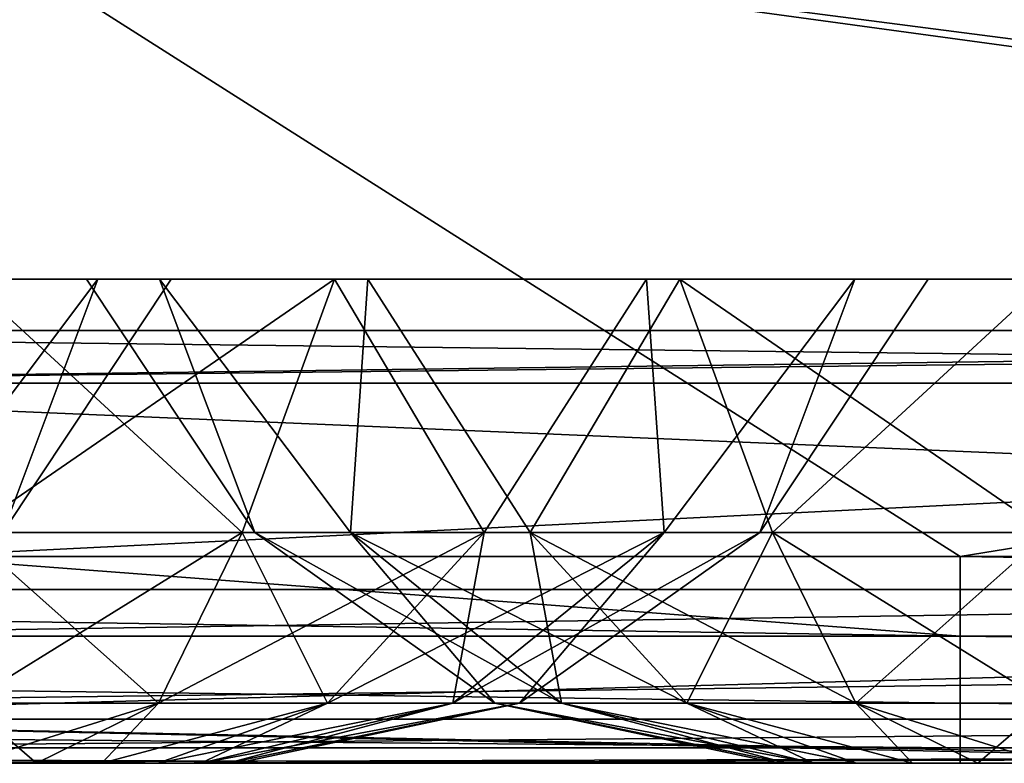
# Model space of a CAD drawing. Header units: millimetres. Extents: x -125 to 125, y -4 to 53.
# Tile 314 of 446: x 65.12 to 67.4, y -2 to -0.28. Entities that reach past the tile are written whole.
import ezdxf

# ---------------------------------------------------------------- set-up
doc = ezdxf.new("R2010")
doc.units = ezdxf.units.MM
doc.header["$LTSCALE"] = 65.185185
for name, color, linetype in [('1', 7, 'CONTINUOUS'), ('14', 7, 'CONTINUOUS'), ('18', 7, 'CONTINUOUS'), ('181', 7, 'CONTINUOUS'), ('182', 7, 'CONTINUOUS'), ('184', 7, 'CONTINUOUS'), ('185', 7, 'CONTINUOUS'), ('20', 7, 'CONTINUOUS'), ('205', 7, 'CONTINUOUS'), ('207', 7, 'CONTINUOUS'), ('209', 7, 'CONTINUOUS'), ('211', 7, 'CONTINUOUS'), ('246', 7, 'CONTINUOUS'), ('251', 7, 'CONTINUOUS'), ('253', 7, 'CONTINUOUS'), ('254', 7, 'CONTINUOUS'), ('256', 7, 'CONTINUOUS'), ('4', 7, 'CONTINUOUS'), ('6', 7, 'CONTINUOUS')]:
    doc.layers.add(name, color=color, linetype=linetype)

msp = doc.modelspace()

# ---------------------------------------------------------------- linework, layer by layer
at = {"layer": '1', "color": 7, "linetype": 'CONTINUOUS'}
for points in [[(65.2916, -2, -124.334), (59.5197, -2, -122.4761), (55.3511, -2, -124.334), (65.2916, -2, -124.334)], [(68.5248, -2, -122.5202), (59.5197, -2, -122.4761), (67.2976, -2, -124.334), (68.5248, -2, -122.5202)], [(67.2976, -2, -124.334), (59.5197, -2, -122.4761), (65.2916, -2, -124.334), (67.2976, -2, -124.334)], [(68.7932, -2, 122.5215), (64.1139, -2, 124.334), (59.772, -2, 122.4773), (68.7932, -2, 122.5215)], [(65.2916, -2, 124.334), (64.1139, -2, 124.334), (68.7932, -2, 122.5215), (65.2916, -2, 124.334)], [(76.0604, -2, 124.334), (65.2916, -2, 124.334), (68.7932, -2, 122.5215), (76.0604, -2, 124.334)], [(77.0002, -2, -124.334), (68.5248, -2, -122.5202), (67.2976, -2, -124.334), (77.0002, -2, -124.334)]]:
    msp.add_3dface(points, dxfattribs=at)
at = {"layer": '14', "color": 7, "linetype": 'CONTINUOUS'}
for points in [[(55.3511, -1.7064, -124.7895), (55.3511, -1.5218, -124.8336), (67.2976, -1.7064, -124.7895), (55.3511, -1.7064, -124.7895)], [(55.3511, -1.5218, -124.8336), (64.8657, -1.5218, -124.8336), (67.2976, -1.7064, -124.7895), (55.3511, -1.5218, -124.8336)], [(64.8657, -1.5218, -124.8336), (67.2976, -1.5218, -124.8336), (67.2976, -1.7064, -124.7895), (64.8657, -1.5218, -124.8336)], [(67.2976, -1.5218, -124.8336), (76.6595, -1.5218, -124.8336), (79.2441, -1.7064, -124.7895), (67.2976, -1.5218, -124.8336)], [(67.2976, -1.7064, -124.7895), (67.2976, -1.5218, -124.8336), (79.2441, -1.7064, -124.7895), (67.2976, -1.7064, -124.7895)], [(67.2976, -1.8612, -124.6798), (55.3511, -1.7064, -124.7895), (67.2976, -1.7064, -124.7895), (67.2976, -1.8612, -124.6798)], [(55.3511, -1.8612, -124.6798), (55.3511, -1.7064, -124.7895), (67.2976, -1.8612, -124.6798), (55.3511, -1.8612, -124.6798)], [(67.2976, -1.8612, -124.6798), (67.2976, -1.7064, -124.7895), (79.2441, -1.8612, -124.6798), (67.2976, -1.8612, -124.6798)], [(79.2441, -1.8612, -124.6798), (67.2976, -1.7064, -124.7895), (79.2441, -1.7064, -124.7895), (79.2441, -1.8612, -124.6798)], [(67.2976, -1.964, -124.5203), (55.3511, -1.8612, -124.6798), (67.2976, -1.8612, -124.6798), (67.2976, -1.964, -124.5203)], [(55.3511, -1.964, -124.5203), (55.3511, -1.8612, -124.6798), (67.2976, -1.964, -124.5203), (55.3511, -1.964, -124.5203)], [(67.2976, -1.964, -124.5203), (67.2976, -1.8612, -124.6798), (79.2441, -1.964, -124.5203), (67.2976, -1.964, -124.5203)], [(79.2441, -1.964, -124.5203), (67.2976, -1.8612, -124.6798), (79.2441, -1.8612, -124.6798), (79.2441, -1.964, -124.5203)], [(67.2976, -2, -124.334), (65.2916, -2, -124.334), (55.3511, -1.964, -124.5203), (67.2976, -2, -124.334)], [(67.2976, -2, -124.334), (55.3511, -1.964, -124.5203), (67.2976, -1.964, -124.5203), (67.2976, -2, -124.334)], [(65.2916, -2, -124.334), (55.3511, -2, -124.334), (55.3511, -1.964, -124.5203), (65.2916, -2, -124.334)], [(77.0002, -2, -124.334), (67.2976, -2, -124.334), (67.2976, -1.964, -124.5203), (77.0002, -2, -124.334)], [(79.2441, -2, -124.334), (77.0002, -2, -124.334), (67.2976, -1.964, -124.5203), (79.2441, -2, -124.334)], [(79.2441, -2, -124.334), (67.2976, -1.964, -124.5203), (79.2441, -1.964, -124.5203), (79.2441, -2, -124.334)]]:
    msp.add_3dface(points, dxfattribs=at)
at = {"layer": '18', "color": 7, "linetype": 'CONTINUOUS'}
for points in [[(76.0604, -1.5218, 124.8336), (64.8657, -1.5218, 124.8336), (64.1139, -1.7064, 124.7895), (76.0604, -1.5218, 124.8336)], [(76.0604, -1.7064, 124.7895), (76.0604, -1.5218, 124.8336), (64.1139, -1.7064, 124.7895), (76.0604, -1.7064, 124.7895)], [(64.1139, -1.8612, 124.6798), (76.0604, -1.7064, 124.7895), (64.1139, -1.7064, 124.7895), (64.1139, -1.8612, 124.6798)], [(76.0604, -1.8612, 124.6798), (76.0604, -1.7064, 124.7895), (64.1139, -1.8612, 124.6798), (76.0604, -1.8612, 124.6798)], [(64.1139, -1.964, 124.5203), (76.0604, -1.8612, 124.6798), (64.1139, -1.8612, 124.6798), (64.1139, -1.964, 124.5203)], [(76.0604, -1.964, 124.5203), (76.0604, -1.8612, 124.6798), (64.1139, -1.964, 124.5203), (76.0604, -1.964, 124.5203)], [(64.1139, -2, 124.334), (76.0604, -1.964, 124.5203), (64.1139, -1.964, 124.5203), (64.1139, -2, 124.334)], [(64.1139, -2, 124.334), (65.2916, -2, 124.334), (76.0604, -1.964, 124.5203), (64.1139, -2, 124.334)], [(65.2916, -2, 124.334), (76.0604, -2, 124.334), (76.0604, -1.964, 124.5203), (65.2916, -2, 124.334)]]:
    msp.add_3dface(points, dxfattribs=at)
at = {"layer": '181', "color": 7, "linetype": 'CONTINUOUS'}
for points in [[(65.1619, -2, 39.6042), (65, -2, 39.6256), (65.1619, -2, 38.3958), (65.1619, -2, 39.6042)], [(65, -2, 39.6256), (65, -2, 38.3744), (65.1619, -2, 38.3958), (65, -2, 39.6256)], [(65.3128, -2, 38.4583), (65.1619, -2, 39.6042), (65.1619, -2, 38.3958), (65.3128, -2, 38.4583)], [(65.3128, -2, 39.5417), (65.1619, -2, 39.6042), (65.3128, -2, 38.4583), (65.3128, -2, 39.5417)], [(65.4423, -2, 39.4423), (65.3128, -2, 39.5417), (65.4423, -2, 38.5577), (65.4423, -2, 39.4423)], [(65.4423, -2, 38.5577), (65.3128, -2, 39.5417), (65.3128, -2, 38.4583), (65.4423, -2, 38.5577)], [(65.5417, -2, 39.3128), (65.4423, -2, 39.4423), (65.5417, -2, 38.6872), (65.5417, -2, 39.3128)], [(65.5417, -2, 38.6872), (65.4423, -2, 39.4423), (65.4423, -2, 38.5577), (65.5417, -2, 38.6872)], [(65.6042, -2, 39.1619), (65.5417, -2, 39.3128), (65.6042, -2, 38.8381), (65.6042, -2, 39.1619)], [(65.6042, -2, 38.8381), (65.5417, -2, 39.3128), (65.5417, -2, 38.6872), (65.6042, -2, 38.8381)], [(65.6256, -2, 39), (65.6042, -2, 39.1619), (65.6042, -2, 38.8381), (65.6256, -2, 39)]]:
    msp.add_3dface(points, dxfattribs=at)
at = {"layer": '182', "color": 7, "linetype": 'CONTINUOUS'}
for points in [[(65, -0.8814, 41.223), (65.6369, -1.4666, 40.7498), (65.8507, -0.8814, 41.0538), (65, -0.8814, 41.223)], [(65, -1.4666, 40.8621), (65.6369, -1.4666, 40.7498), (65, -0.8814, 41.223), (65, -1.4666, 40.8621)], [(65, -1.4666, 37.1379), (65, -0.8814, 36.777), (65.8507, -0.8814, 36.9462), (65, -1.4666, 37.1379)], [(65.6369, -1.4666, 37.2502), (65, -1.4666, 37.1379), (65.8507, -0.8814, 36.9462), (65.6369, -1.4666, 37.2502)], [(66.1969, -1.4666, 37.5736), (65.6369, -1.4666, 37.2502), (65.8507, -0.8814, 36.9462), (66.1969, -1.4666, 37.5736)], [(65.6369, -1.4666, 40.7498), (66.1969, -1.4666, 40.4264), (65.8507, -0.8814, 41.0538), (65.6369, -1.4666, 40.7498)], [(66.5719, -0.8814, 37.4281), (66.1969, -1.4666, 37.5736), (65.8507, -0.8814, 36.9462), (66.5719, -0.8814, 37.4281)], [(65.8507, -0.8814, 41.0538), (66.1969, -1.4666, 40.4264), (66.5719, -0.8814, 40.5719), (65.8507, -0.8814, 41.0538)], [(66.1969, -1.4666, 40.4264), (66.6126, -1.4666, 39.931), (66.5719, -0.8814, 40.5719), (66.1969, -1.4666, 40.4264)], [(66.6126, -1.4666, 38.069), (66.1969, -1.4666, 37.5736), (66.5719, -0.8814, 37.4281), (66.6126, -1.4666, 38.069)], [(67.0538, -0.8814, 38.1493), (66.6126, -1.4666, 38.069), (66.5719, -0.8814, 37.4281), (67.0538, -0.8814, 38.1493)], [(66.5719, -0.8814, 40.5719), (66.6126, -1.4666, 39.931), (67.0538, -0.8814, 39.8507), (66.5719, -0.8814, 40.5719)], [(66.8338, -1.4666, 38.6767), (66.6126, -1.4666, 38.069), (67.0538, -0.8814, 38.1493), (66.8338, -1.4666, 38.6767)], [(66.6126, -1.4666, 39.931), (66.8338, -1.4666, 39.3233), (67.0538, -0.8814, 39.8507), (66.6126, -1.4666, 39.931)], [(67.223, -0.8814, 39), (66.8338, -1.4666, 38.6767), (67.0538, -0.8814, 38.1493), (67.223, -0.8814, 39)], [(67.0538, -0.8814, 39.8507), (66.8338, -1.4666, 39.3233), (67.223, -0.8814, 39), (67.0538, -0.8814, 39.8507)], [(66.8338, -1.4666, 39.3233), (66.8338, -1.4666, 38.6767), (67.223, -0.8814, 39), (66.8338, -1.4666, 39.3233)], [(65, -1.4666, 40.8621), (65.444, -1.8612, 40.22), (65.6369, -1.4666, 40.7498), (65, -1.4666, 40.8621)], [(65, -1.8612, 40.2983), (65.444, -1.8612, 40.22), (65, -1.4666, 40.8621), (65, -1.8612, 40.2983)], [(65, -1.8612, 37.7017), (65, -1.4666, 37.1379), (65.6369, -1.4666, 37.2502), (65, -1.8612, 37.7017)], [(65.444, -1.8612, 37.78), (65, -1.8612, 37.7017), (65.6369, -1.4666, 37.2502), (65.444, -1.8612, 37.78)], [(65.444, -1.8612, 40.22), (65.8345, -1.8612, 39.9945), (65.6369, -1.4666, 40.7498), (65.444, -1.8612, 40.22)], [(66.1969, -1.4666, 37.5736), (65.444, -1.8612, 37.78), (65.6369, -1.4666, 37.2502), (66.1969, -1.4666, 37.5736)], [(65.8345, -1.8612, 38.0055), (65.444, -1.8612, 37.78), (66.1969, -1.4666, 37.5736), (65.8345, -1.8612, 38.0055)], [(65.6369, -1.4666, 40.7498), (65.8345, -1.8612, 39.9945), (66.1969, -1.4666, 40.4264), (65.6369, -1.4666, 40.7498)], [(66.1243, -1.8612, 38.3509), (65.8345, -1.8612, 38.0055), (66.6126, -1.4666, 38.069), (66.1243, -1.8612, 38.3509)], [(65.8345, -1.8612, 39.9945), (66.1243, -1.8612, 39.6491), (66.1969, -1.4666, 40.4264), (65.8345, -1.8612, 39.9945)], [(66.6126, -1.4666, 38.069), (65.8345, -1.8612, 38.0055), (66.1969, -1.4666, 37.5736), (66.6126, -1.4666, 38.069)], [(66.2785, -1.8612, 38.7746), (66.1243, -1.8612, 38.3509), (66.8338, -1.4666, 38.6767), (66.2785, -1.8612, 38.7746)], [(66.1969, -1.4666, 40.4264), (66.1243, -1.8612, 39.6491), (66.6126, -1.4666, 39.931), (66.1969, -1.4666, 40.4264)], [(66.1243, -1.8612, 39.6491), (66.2785, -1.8612, 39.2254), (66.6126, -1.4666, 39.931), (66.1243, -1.8612, 39.6491)], [(66.8338, -1.4666, 38.6767), (66.1243, -1.8612, 38.3509), (66.6126, -1.4666, 38.069), (66.8338, -1.4666, 38.6767)], [(66.8338, -1.4666, 39.3233), (66.2785, -1.8612, 38.7746), (66.8338, -1.4666, 38.6767), (66.8338, -1.4666, 39.3233)], [(66.6126, -1.4666, 39.931), (66.2785, -1.8612, 39.2254), (66.8338, -1.4666, 39.3233), (66.6126, -1.4666, 39.931)], [(66.2785, -1.8612, 39.2254), (66.2785, -1.8612, 38.7746), (66.8338, -1.4666, 39.3233), (66.2785, -1.8612, 39.2254)], [(65, -2, 39.6256), (65.1619, -2, 39.6042), (65, -1.8612, 40.2983), (65, -2, 39.6256)], [(65, -1.8612, 40.2983), (65.1619, -2, 39.6042), (65.444, -1.8612, 40.22), (65, -1.8612, 40.2983)], [(65.444, -1.8612, 37.78), (65, -2, 38.3744), (65, -1.8612, 37.7017), (65.444, -1.8612, 37.78)], [(65.1619, -2, 38.3958), (65, -2, 38.3744), (65.444, -1.8612, 37.78), (65.1619, -2, 38.3958)], [(65.3128, -2, 38.4583), (65.1619, -2, 38.3958), (65.444, -1.8612, 37.78), (65.3128, -2, 38.4583)], [(65.1619, -2, 39.6042), (65.3128, -2, 39.5417), (65.444, -1.8612, 40.22), (65.1619, -2, 39.6042)], [(65.8345, -1.8612, 38.0055), (65.3128, -2, 38.4583), (65.444, -1.8612, 37.78), (65.8345, -1.8612, 38.0055)], [(65.4423, -2, 38.5577), (65.3128, -2, 38.4583), (65.8345, -1.8612, 38.0055), (65.4423, -2, 38.5577)], [(65.3128, -2, 39.5417), (65.4423, -2, 39.4423), (65.8345, -1.8612, 39.9945), (65.3128, -2, 39.5417)], [(65.444, -1.8612, 40.22), (65.3128, -2, 39.5417), (65.8345, -1.8612, 39.9945), (65.444, -1.8612, 40.22)], [(66.1243, -1.8612, 38.3509), (65.4423, -2, 38.5577), (65.8345, -1.8612, 38.0055), (66.1243, -1.8612, 38.3509)], [(65.4423, -2, 39.4423), (65.5417, -2, 39.3128), (65.8345, -1.8612, 39.9945), (65.4423, -2, 39.4423)], [(65.5417, -2, 38.6872), (65.4423, -2, 38.5577), (66.1243, -1.8612, 38.3509), (65.5417, -2, 38.6872)], [(65.5417, -2, 39.3128), (65.6042, -2, 39.1619), (66.1243, -1.8612, 39.6491), (65.5417, -2, 39.3128)], [(65.8345, -1.8612, 39.9945), (65.5417, -2, 39.3128), (66.1243, -1.8612, 39.6491), (65.8345, -1.8612, 39.9945)], [(66.2785, -1.8612, 38.7746), (65.5417, -2, 38.6872), (66.1243, -1.8612, 38.3509), (66.2785, -1.8612, 38.7746)], [(65.6042, -2, 38.8381), (65.5417, -2, 38.6872), (66.2785, -1.8612, 38.7746), (65.6042, -2, 38.8381)], [(65.6256, -2, 39), (65.6042, -2, 38.8381), (66.2785, -1.8612, 38.7746), (65.6256, -2, 39)], [(66.1243, -1.8612, 39.6491), (65.6042, -2, 39.1619), (66.2785, -1.8612, 39.2254), (66.1243, -1.8612, 39.6491)], [(65.6042, -2, 39.1619), (65.6256, -2, 39), (66.2785, -1.8612, 39.2254), (65.6042, -2, 39.1619)], [(66.2785, -1.8612, 39.2254), (65.6256, -2, 39), (66.2785, -1.8612, 38.7746), (66.2785, -1.8612, 39.2254)]]:
    msp.add_3dface(points, dxfattribs=at)
at = {"layer": '184', "color": 7, "linetype": 'CONTINUOUS'}
for points in [[(65.1619, -2, -27.3958), (65, -2, -27.3744), (65.1619, -2, -28.6042), (65.1619, -2, -27.3958)], [(65, -2, -27.3744), (65, -2, -28.6256), (65.1619, -2, -28.6042), (65, -2, -27.3744)], [(65.3128, -2, -28.5417), (65.1619, -2, -27.3958), (65.1619, -2, -28.6042), (65.3128, -2, -28.5417)], [(65.3128, -2, -27.4583), (65.1619, -2, -27.3958), (65.3128, -2, -28.5417), (65.3128, -2, -27.4583)], [(65.4423, -2, -27.5577), (65.3128, -2, -27.4583), (65.4423, -2, -28.4423), (65.4423, -2, -27.5577)], [(65.4423, -2, -28.4423), (65.3128, -2, -27.4583), (65.3128, -2, -28.5417), (65.4423, -2, -28.4423)], [(65.5417, -2, -27.6872), (65.4423, -2, -27.5577), (65.5417, -2, -28.3128), (65.5417, -2, -27.6872)], [(65.5417, -2, -28.3128), (65.4423, -2, -27.5577), (65.4423, -2, -28.4423), (65.5417, -2, -28.3128)], [(65.6042, -2, -27.8381), (65.5417, -2, -27.6872), (65.6042, -2, -28.1619), (65.6042, -2, -27.8381)], [(65.6042, -2, -28.1619), (65.5417, -2, -27.6872), (65.5417, -2, -28.3128), (65.6042, -2, -28.1619)], [(65.6256, -2, -28), (65.6042, -2, -27.8381), (65.6042, -2, -28.1619), (65.6256, -2, -28)]]:
    msp.add_3dface(points, dxfattribs=at)
at = {"layer": '185', "color": 7, "linetype": 'CONTINUOUS'}
for points in [[(65, -1.4666, -26.1379), (65.6369, -1.4666, -26.2502), (65, -0.8814, -25.777), (65, -1.4666, -26.1379)], [(65, -1.4666, -29.8621), (65, -0.8814, -30.223), (65.8507, -0.8814, -30.0538), (65, -1.4666, -29.8621)], [(65.6369, -1.4666, -29.7498), (65, -1.4666, -29.8621), (65.8507, -0.8814, -30.0538), (65.6369, -1.4666, -29.7498)], [(65, -0.8814, -25.777), (65.6369, -1.4666, -26.2502), (65.8507, -0.8814, -25.9462), (65, -0.8814, -25.777)], [(65.6369, -1.4666, -26.2502), (66.1969, -1.4666, -26.5736), (65.8507, -0.8814, -25.9462), (65.6369, -1.4666, -26.2502)], [(66.1969, -1.4666, -29.4264), (65.6369, -1.4666, -29.7498), (65.8507, -0.8814, -30.0538), (66.1969, -1.4666, -29.4264)], [(66.5719, -0.8814, -29.5719), (66.1969, -1.4666, -29.4264), (65.8507, -0.8814, -30.0538), (66.5719, -0.8814, -29.5719)], [(65.8507, -0.8814, -25.9462), (66.1969, -1.4666, -26.5736), (66.5719, -0.8814, -26.4281), (65.8507, -0.8814, -25.9462)], [(66.6126, -1.4666, -28.931), (66.1969, -1.4666, -29.4264), (66.5719, -0.8814, -29.5719), (66.6126, -1.4666, -28.931)], [(66.1969, -1.4666, -26.5736), (66.6126, -1.4666, -27.069), (66.5719, -0.8814, -26.4281), (66.1969, -1.4666, -26.5736)], [(67.0538, -0.8814, -28.8507), (66.6126, -1.4666, -28.931), (66.5719, -0.8814, -29.5719), (67.0538, -0.8814, -28.8507)], [(66.5719, -0.8814, -26.4281), (66.6126, -1.4666, -27.069), (67.0538, -0.8814, -27.1493), (66.5719, -0.8814, -26.4281)], [(66.8338, -1.4666, -28.3233), (66.6126, -1.4666, -28.931), (67.0538, -0.8814, -28.8507), (66.8338, -1.4666, -28.3233)], [(66.6126, -1.4666, -27.069), (66.8338, -1.4666, -27.6767), (67.0538, -0.8814, -27.1493), (66.6126, -1.4666, -27.069)], [(67.223, -0.8814, -28), (66.8338, -1.4666, -28.3233), (67.0538, -0.8814, -28.8507), (67.223, -0.8814, -28)], [(67.0538, -0.8814, -27.1493), (66.8338, -1.4666, -27.6767), (67.223, -0.8814, -28), (67.0538, -0.8814, -27.1493)], [(66.8338, -1.4666, -27.6767), (66.8338, -1.4666, -28.3233), (67.223, -0.8814, -28), (66.8338, -1.4666, -27.6767)], [(65, -1.8612, -29.2983), (65, -1.4666, -29.8621), (65.6369, -1.4666, -29.7498), (65, -1.8612, -29.2983)], [(65.444, -1.8612, -29.22), (65, -1.8612, -29.2983), (65.6369, -1.4666, -29.7498), (65.444, -1.8612, -29.22)], [(65, -1.8612, -26.7017), (65.444, -1.8612, -26.78), (65, -1.4666, -26.1379), (65, -1.8612, -26.7017)], [(65, -1.4666, -26.1379), (65.444, -1.8612, -26.78), (65.6369, -1.4666, -26.2502), (65, -1.4666, -26.1379)], [(66.1969, -1.4666, -29.4264), (65.444, -1.8612, -29.22), (65.6369, -1.4666, -29.7498), (66.1969, -1.4666, -29.4264)], [(65.8345, -1.8612, -28.9945), (65.444, -1.8612, -29.22), (66.1969, -1.4666, -29.4264), (65.8345, -1.8612, -28.9945)], [(65.444, -1.8612, -26.78), (65.8345, -1.8612, -27.0055), (65.6369, -1.4666, -26.2502), (65.444, -1.8612, -26.78)], [(65.6369, -1.4666, -26.2502), (65.8345, -1.8612, -27.0055), (66.1969, -1.4666, -26.5736), (65.6369, -1.4666, -26.2502)], [(66.6126, -1.4666, -28.931), (65.8345, -1.8612, -28.9945), (66.1969, -1.4666, -29.4264), (66.6126, -1.4666, -28.931)], [(65.8345, -1.8612, -27.0055), (66.1243, -1.8612, -27.3509), (66.1969, -1.4666, -26.5736), (65.8345, -1.8612, -27.0055)], [(66.1243, -1.8612, -28.6491), (65.8345, -1.8612, -28.9945), (66.6126, -1.4666, -28.931), (66.1243, -1.8612, -28.6491)], [(66.1243, -1.8612, -27.3509), (66.2785, -1.8612, -27.7746), (66.6126, -1.4666, -27.069), (66.1243, -1.8612, -27.3509)], [(66.1969, -1.4666, -26.5736), (66.1243, -1.8612, -27.3509), (66.6126, -1.4666, -27.069), (66.1969, -1.4666, -26.5736)], [(66.2785, -1.8612, -28.2254), (66.1243, -1.8612, -28.6491), (66.8338, -1.4666, -28.3233), (66.2785, -1.8612, -28.2254)], [(66.8338, -1.4666, -28.3233), (66.1243, -1.8612, -28.6491), (66.6126, -1.4666, -28.931), (66.8338, -1.4666, -28.3233)], [(66.2785, -1.8612, -27.7746), (66.2785, -1.8612, -28.2254), (66.8338, -1.4666, -27.6767), (66.2785, -1.8612, -27.7746)], [(66.6126, -1.4666, -27.069), (66.2785, -1.8612, -27.7746), (66.8338, -1.4666, -27.6767), (66.6126, -1.4666, -27.069)], [(66.8338, -1.4666, -27.6767), (66.2785, -1.8612, -28.2254), (66.8338, -1.4666, -28.3233), (66.8338, -1.4666, -27.6767)], [(65, -2, -27.3744), (65.1619, -2, -27.3958), (65, -1.8612, -26.7017), (65, -2, -27.3744)], [(65.1619, -2, -28.6042), (65, -2, -28.6256), (65.444, -1.8612, -29.22), (65.1619, -2, -28.6042)], [(65.444, -1.8612, -29.22), (65, -2, -28.6256), (65, -1.8612, -29.2983), (65.444, -1.8612, -29.22)], [(65, -1.8612, -26.7017), (65.1619, -2, -27.3958), (65.444, -1.8612, -26.78), (65, -1.8612, -26.7017)], [(65.3128, -2, -28.5417), (65.1619, -2, -28.6042), (65.444, -1.8612, -29.22), (65.3128, -2, -28.5417)], [(65.1619, -2, -27.3958), (65.3128, -2, -27.4583), (65.444, -1.8612, -26.78), (65.1619, -2, -27.3958)], [(65.8345, -1.8612, -28.9945), (65.3128, -2, -28.5417), (65.444, -1.8612, -29.22), (65.8345, -1.8612, -28.9945)], [(65.444, -1.8612, -26.78), (65.3128, -2, -27.4583), (65.8345, -1.8612, -27.0055), (65.444, -1.8612, -26.78)], [(65.3128, -2, -27.4583), (65.4423, -2, -27.5577), (65.8345, -1.8612, -27.0055), (65.3128, -2, -27.4583)], [(65.4423, -2, -28.4423), (65.3128, -2, -28.5417), (65.8345, -1.8612, -28.9945), (65.4423, -2, -28.4423)], [(65.5417, -2, -28.3128), (65.4423, -2, -28.4423), (66.1243, -1.8612, -28.6491), (65.5417, -2, -28.3128)], [(65.4423, -2, -27.5577), (65.5417, -2, -27.6872), (65.8345, -1.8612, -27.0055), (65.4423, -2, -27.5577)], [(66.1243, -1.8612, -28.6491), (65.4423, -2, -28.4423), (65.8345, -1.8612, -28.9945), (66.1243, -1.8612, -28.6491)], [(65.6042, -2, -28.1619), (65.5417, -2, -28.3128), (66.2785, -1.8612, -28.2254), (65.6042, -2, -28.1619)], [(65.8345, -1.8612, -27.0055), (65.5417, -2, -27.6872), (66.1243, -1.8612, -27.3509), (65.8345, -1.8612, -27.0055)], [(66.2785, -1.8612, -28.2254), (65.5417, -2, -28.3128), (66.1243, -1.8612, -28.6491), (66.2785, -1.8612, -28.2254)], [(65.5417, -2, -27.6872), (65.6042, -2, -27.8381), (66.1243, -1.8612, -27.3509), (65.5417, -2, -27.6872)], [(65.6256, -2, -28), (65.6042, -2, -28.1619), (66.2785, -1.8612, -28.2254), (65.6256, -2, -28)], [(66.1243, -1.8612, -27.3509), (65.6042, -2, -27.8381), (66.2785, -1.8612, -27.7746), (66.1243, -1.8612, -27.3509)], [(65.6042, -2, -27.8381), (65.6256, -2, -28), (66.2785, -1.8612, -27.7746), (65.6042, -2, -27.8381)], [(66.2785, -1.8612, -27.7746), (65.6256, -2, -28), (66.2785, -1.8612, -28.2254), (66.2785, -1.8612, -27.7746)]]:
    msp.add_3dface(points, dxfattribs=at)
at = {"layer": '20', "color": 7, "linetype": 'CONTINUOUS'}
for points in [[(62.823, -1, 120.2489), (60.9266, -1, 120.2399), (72.8731, -1, 108.8442), (62.823, -1, 120.2489)], [(60.9266, -1, 108.7891), (60.9266, -1, 97.3376), (72.8731, -1, 97.3869), (60.9266, -1, 108.7891)], [(72.8731, -1, 108.8442), (60.9266, -1, 108.7891), (72.8731, -1, 97.3869), (72.8731, -1, 108.8442)], [(60.9266, -1, 97.3376), (60.9266, -1, 85.8861), (72.8731, -1, 85.9296), (60.9266, -1, 97.3376)], [(72.8731, -1, 97.3869), (60.9266, -1, 97.3376), (72.8731, -1, 85.9296), (72.8731, -1, 97.3869)], [(60.9266, -1, 85.8861), (60.9266, -1, 74.4347), (72.8731, -1, 74.4723), (60.9266, -1, 85.8861)], [(72.8731, -1, 85.9296), (60.9266, -1, 85.8861), (72.8731, -1, 74.4723), (72.8731, -1, 85.9296)], [(60.9266, -1, 74.4347), (60.9266, -1, 62.9832), (72.8731, -1, 63.015), (60.9266, -1, 74.4347)], [(72.8731, -1, 74.4723), (60.9266, -1, 74.4347), (72.8731, -1, 63.015), (72.8731, -1, 74.4723)], [(60.9266, -1, 62.9832), (60.9266, -1, 51.5317), (72.8731, -1, 51.5578), (60.9266, -1, 62.9832)], [(72.8731, -1, 63.015), (60.9266, -1, 62.9832), (72.8731, -1, 51.5578), (72.8731, -1, 63.015)], [(60.9266, -1, 51.5317), (60.9266, -1, 40.0802), (72.8731, -1, 40.1005), (60.9266, -1, 51.5317)], [(72.8731, -1, 51.5578), (60.9266, -1, 51.5317), (72.8731, -1, 40.1005), (72.8731, -1, 51.5578)], [(60.9266, -1, 40.0802), (60.9266, -1, 28.6287), (72.8731, -1, 28.6432), (60.9266, -1, 40.0802)], [(60.9266, -1, 120.2399), (60.9266, -1, 108.7891), (72.8731, -1, 108.8442), (60.9266, -1, 120.2399)], [(72.8731, -1, 40.1005), (60.9266, -1, 40.0802), (72.8731, -1, 28.6432), (72.8731, -1, 40.1005)], [(60.9266, -1, -62.9832), (60.9266, -1, -74.4347), (72.8731, -1, -63.015), (60.9266, -1, -62.9832)], [(72.8731, -1, -51.5578), (60.9266, -1, -62.9832), (72.8731, -1, -63.015), (72.8731, -1, -51.5578)], [(60.9266, -1, -74.4347), (60.9266, -1, -85.8861), (72.8731, -1, -74.4723), (60.9266, -1, -74.4347)], [(72.8731, -1, -63.015), (60.9266, -1, -74.4347), (72.8731, -1, -74.4723), (72.8731, -1, -63.015)], [(60.9266, -1, -85.8861), (60.9266, -1, -97.3376), (72.8731, -1, -85.9296), (60.9266, -1, -85.8861)], [(72.8731, -1, -74.4723), (60.9266, -1, -85.8861), (72.8731, -1, -85.9296), (72.8731, -1, -74.4723)], [(60.9266, -1, -97.3376), (60.9266, -1, -108.7891), (72.8731, -1, -97.3869), (60.9266, -1, -97.3376)], [(72.8731, -1, -85.9296), (60.9266, -1, -97.3376), (72.8731, -1, -97.3869), (72.8731, -1, -85.9296)], [(60.9266, -1, -108.7891), (60.9266, -1, -120.2399), (72.8731, -1, -108.8442), (60.9266, -1, -108.7891)], [(72.8731, -1, -97.3869), (60.9266, -1, -108.7891), (72.8731, -1, -108.8442), (72.8731, -1, -97.3869)], [(72.8731, -1, -108.8442), (60.9266, -1, -120.2399), (62.823, -1, -120.2489), (72.8731, -1, -108.8442)], [(72.8731, -1, -40.1005), (60.9266, -1, -51.5317), (72.8731, -1, -51.5578), (72.8731, -1, -40.1005)], [(60.9266, -1, 28.6287), (60.9266, -1, 17.1772), (72.8731, -1, 17.1859), (60.9266, -1, 28.6287)], [(72.8731, -1, 28.6432), (60.9266, -1, 28.6287), (72.8731, -1, 17.1859), (72.8731, -1, 28.6432)], [(60.9266, -1, 17.1772), (60.9266, -1, 5.7257), (72.8731, -1, 5.7286), (60.9266, -1, 17.1772)], [(72.8731, -1, 17.1859), (60.9266, -1, 17.1772), (72.8731, -1, 5.7286), (72.8731, -1, 17.1859)], [(60.9266, -1, 5.7257), (60.9266, -1, -5.7257), (72.8731, -1, 5.7286), (60.9266, -1, 5.7257)], [(60.9266, -1, -5.7257), (60.9266, -1, -17.1772), (72.8731, -1, -5.7286), (60.9266, -1, -5.7257)], [(72.8731, -1, 5.7286), (60.9266, -1, -5.7257), (72.8731, -1, -5.7286), (72.8731, -1, 5.7286)], [(60.9266, -1, -17.1772), (60.9266, -1, -28.6287), (72.8731, -1, -17.1859), (60.9266, -1, -17.1772)], [(72.8731, -1, -5.7286), (60.9266, -1, -17.1772), (72.8731, -1, -17.1859), (72.8731, -1, -5.7286)], [(60.9266, -1, -28.6287), (60.9266, -1, -40.0802), (72.8731, -1, -28.6432), (60.9266, -1, -28.6287)], [(72.8731, -1, -17.1859), (60.9266, -1, -28.6287), (72.8731, -1, -28.6432), (72.8731, -1, -17.1859)], [(60.9266, -1, -40.0802), (60.9266, -1, -51.5317), (72.8731, -1, -40.1005), (60.9266, -1, -40.0802)], [(72.8731, -1, -28.6432), (60.9266, -1, -40.0802), (72.8731, -1, -40.1005), (72.8731, -1, -28.6432)], [(60.9266, -1, -51.5317), (60.9266, -1, -62.9832), (72.8731, -1, -51.5578), (60.9266, -1, -51.5317)], [(72.8731, -1, 120.3009), (62.823, -1, 120.2489), (72.8731, -1, 108.8442), (72.8731, -1, 120.3009)], [(72.8731, -1, -120.3009), (72.8731, -1, -108.8442), (62.823, -1, -120.2489), (72.8731, -1, -120.3009)]]:
    msp.add_3dface(points, dxfattribs=at)
at = {"layer": '205', "color": 7, "linetype": 'CONTINUOUS'}
for points in [[(62.823, -1, 120.2489), (72.8731, -1, 120.3009), (63.5691, -1.1213, 120.3738), (62.823, -1, 120.2489)], [(72.8731, -1, 120.3009), (74.2453, -1, 120.3086), (63.5691, -1.1213, 120.3738), (72.8731, -1, 120.3009)], [(63.5691, -1.1213, 120.3738), (74.2453, -1, 120.3086), (74.8662, -1.1213, 120.4335), (63.5691, -1.1213, 120.3738)]]:
    msp.add_3dface(points, dxfattribs=at)
at = {"layer": '207', "color": 7, "linetype": 'CONTINUOUS'}
for points in [[(72.9751, -1.1213, -120.4228), (62.823, -1, -120.2489), (61.1789, -1.1213, -120.3624), (72.9751, -1.1213, -120.4228)], [(72.8731, -1, -120.3009), (62.823, -1, -120.2489), (72.9751, -1.1213, -120.4228), (72.8731, -1, -120.3009)]]:
    msp.add_3dface(points, dxfattribs=at)
at = {"layer": '209', "color": 7, "linetype": 'CONTINUOUS'}
for points in [[(72.9751, -1.1213, -120.4228), (61.1789, -1.1213, -120.3624), (63.3306, -1.5981, -120.994), (72.9751, -1.1213, -120.4228)], [(72.9751, -1.1213, -120.4228), (63.3306, -1.5981, -120.994), (74.8451, -1.5981, -121.0547), (72.9751, -1.1213, -120.4228)], [(63.3306, -1.5981, -120.994), (63.8402, -1.898, -121.7207), (74.8451, -1.5981, -121.0547), (63.3306, -1.5981, -120.994)], [(63.8402, -1.898, -121.7207), (75.4474, -1.898, -121.7825), (74.8451, -1.5981, -121.0547), (63.8402, -1.898, -121.7207)], [(59.5197, -2, -122.4761), (68.5248, -2, -122.5202), (63.8402, -1.898, -121.7207), (59.5197, -2, -122.4761)], [(63.8402, -1.898, -121.7207), (68.5248, -2, -122.5202), (75.4474, -1.898, -121.7825), (63.8402, -1.898, -121.7207)]]:
    msp.add_3dface(points, dxfattribs=at)
at = {"layer": '211', "color": 7, "linetype": 'CONTINUOUS'}
for points in [[(63.5691, -1.1213, 120.3738), (74.8451, -1.5981, 121.0547), (63.3306, -1.5981, 120.994), (63.5691, -1.1213, 120.3738)], [(63.5691, -1.1213, 120.3738), (74.8662, -1.1213, 120.4335), (74.8451, -1.5981, 121.0547), (63.5691, -1.1213, 120.3738)], [(74.8451, -1.5981, 121.0547), (63.8402, -1.898, 121.7207), (63.3306, -1.5981, 120.994), (74.8451, -1.5981, 121.0547)], [(75.4474, -1.898, 121.7825), (63.8402, -1.898, 121.7207), (74.8451, -1.5981, 121.0547), (75.4474, -1.898, 121.7825)], [(68.7932, -2, 122.5215), (59.772, -2, 122.4773), (63.8402, -1.898, 121.7207), (68.7932, -2, 122.5215)], [(75.4474, -1.898, 121.7825), (68.7932, -2, 122.5215), (63.8402, -1.898, 121.7207), (75.4474, -1.898, 121.7825)]]:
    msp.add_3dface(points, dxfattribs=at)
at = {"layer": '246', "color": 7, "linetype": 'CONTINUOUS'}
for points in [[(64.8219, -0.8814, 74.3219), (64.8626, -1.4666, 73.681), (65.3038, -0.8814, 73.6007), (64.8219, -0.8814, 74.3219)], [(65.3038, -0.8814, 71.8993), (64.8626, -1.4666, 71.819), (64.8219, -0.8814, 71.1781), (65.3038, -0.8814, 71.8993)], [(64.8626, -1.4666, 73.681), (65.0838, -1.4666, 73.0733), (65.3038, -0.8814, 73.6007), (64.8626, -1.4666, 73.681)], [(65.0838, -1.4666, 72.4267), (64.8626, -1.4666, 71.819), (65.3038, -0.8814, 71.8993), (65.0838, -1.4666, 72.4267)], [(65.0838, -1.4666, 73.0733), (65.0838, -1.4666, 72.4267), (65.473, -0.8814, 72.75), (65.0838, -1.4666, 73.0733)], [(65.3038, -0.8814, 73.6007), (65.0838, -1.4666, 73.0733), (65.473, -0.8814, 72.75), (65.3038, -0.8814, 73.6007)], [(65.473, -0.8814, 72.75), (65.0838, -1.4666, 72.4267), (65.3038, -0.8814, 71.8993), (65.473, -0.8814, 72.75)]]:
    msp.add_3dface(points, dxfattribs=at)
at = {"layer": '251', "color": 7, "linetype": 'CONTINUOUS'}
for points in [[(66.8744, -2, -7.5), (66.8958, -2, -7.6619), (66.8958, -2, -7.3381), (66.8744, -2, -7.5)], [(66.8958, -2, -7.3381), (66.9583, -2, -7.8128), (66.9583, -2, -7.1872), (66.8958, -2, -7.3381)], [(66.8958, -2, -7.6619), (66.9583, -2, -7.8128), (66.8958, -2, -7.3381), (66.8958, -2, -7.6619)], [(66.9583, -2, -7.8128), (67.0577, -2, -7.9423), (66.9583, -2, -7.1872), (66.9583, -2, -7.8128)], [(66.9583, -2, -7.1872), (67.0577, -2, -7.9423), (67.0577, -2, -7.0577), (66.9583, -2, -7.1872)], [(67.0577, -2, -7.9423), (67.1872, -2, -8.0417), (67.0577, -2, -7.0577), (67.0577, -2, -7.9423)], [(67.0577, -2, -7.0577), (67.1872, -2, -8.0417), (67.1872, -2, -6.9583), (67.0577, -2, -7.0577)], [(67.1872, -2, -8.0417), (67.3381, -2, -8.1042), (67.1872, -2, -6.9583), (67.1872, -2, -8.0417)], [(67.1872, -2, -6.9583), (67.3381, -2, -8.1042), (67.3381, -2, -6.8958), (67.1872, -2, -6.9583)], [(67.3381, -2, -8.1042), (67.5, -2, -8.1256), (67.3381, -2, -6.8958), (67.3381, -2, -8.1042)], [(67.3381, -2, -6.8958), (67.5, -2, -8.1256), (67.5, -2, -6.8744), (67.3381, -2, -6.8958)]]:
    msp.add_3dface(points, dxfattribs=at)
at = {"layer": '253', "color": 7, "linetype": 'CONTINUOUS'}
for points in [[(65.277, -0.8814, -7.5), (65.6662, -1.4666, -7.1767), (65.4462, -0.8814, -6.6493), (65.277, -0.8814, -7.5)], [(65.4462, -0.8814, -8.3507), (65.6662, -1.4666, -7.8233), (65.277, -0.8814, -7.5), (65.4462, -0.8814, -8.3507)], [(65.6662, -1.4666, -7.8233), (65.6662, -1.4666, -7.1767), (65.277, -0.8814, -7.5), (65.6662, -1.4666, -7.8233)], [(65.4462, -0.8814, -6.6493), (65.8874, -1.4666, -6.569), (65.9281, -0.8814, -5.9281), (65.4462, -0.8814, -6.6493)], [(65.6662, -1.4666, -7.1767), (65.8874, -1.4666, -6.569), (65.4462, -0.8814, -6.6493), (65.6662, -1.4666, -7.1767)], [(65.9281, -0.8814, -9.0719), (65.8874, -1.4666, -8.431), (65.4462, -0.8814, -8.3507), (65.9281, -0.8814, -9.0719)], [(65.8874, -1.4666, -8.431), (65.6662, -1.4666, -7.8233), (65.4462, -0.8814, -8.3507), (65.8874, -1.4666, -8.431)], [(65.8874, -1.4666, -6.569), (66.3031, -1.4666, -6.0736), (65.9281, -0.8814, -5.9281), (65.8874, -1.4666, -6.569)], [(66.3031, -1.4666, -8.9264), (65.8874, -1.4666, -8.431), (65.9281, -0.8814, -9.0719), (66.3031, -1.4666, -8.9264)], [(65.9281, -0.8814, -5.9281), (66.3031, -1.4666, -6.0736), (66.6493, -0.8814, -5.4462), (65.9281, -0.8814, -5.9281)], [(66.6493, -0.8814, -9.5538), (66.3031, -1.4666, -8.9264), (65.9281, -0.8814, -9.0719), (66.6493, -0.8814, -9.5538)], [(66.3031, -1.4666, -6.0736), (66.8631, -1.4666, -5.7502), (66.6493, -0.8814, -5.4462), (66.3031, -1.4666, -6.0736)], [(66.8631, -1.4666, -9.2498), (66.3031, -1.4666, -8.9264), (66.6493, -0.8814, -9.5538), (66.8631, -1.4666, -9.2498)], [(67.5, -0.8814, -9.723), (66.8631, -1.4666, -9.2498), (66.6493, -0.8814, -9.5538), (67.5, -0.8814, -9.723)], [(66.8631, -1.4666, -5.7502), (67.5, -1.4666, -5.6379), (66.6493, -0.8814, -5.4462), (66.8631, -1.4666, -5.7502)], [(67.5, -1.4666, -5.6379), (67.5, -0.8814, -5.277), (66.6493, -0.8814, -5.4462), (67.5, -1.4666, -5.6379)], [(67.5, -0.8814, -9.723), (67.5, -1.4666, -9.3621), (66.8631, -1.4666, -9.2498), (67.5, -0.8814, -9.723)], [(65.8874, -1.4666, -8.431), (66.2215, -1.8612, -7.7254), (65.6662, -1.4666, -7.8233), (65.8874, -1.4666, -8.431)], [(66.2215, -1.8612, -7.7254), (66.2215, -1.8612, -7.2746), (65.6662, -1.4666, -7.8233), (66.2215, -1.8612, -7.7254)], [(65.6662, -1.4666, -7.1767), (66.3757, -1.8612, -6.8509), (65.8874, -1.4666, -6.569), (65.6662, -1.4666, -7.1767)], [(65.6662, -1.4666, -7.8233), (66.2215, -1.8612, -7.2746), (65.6662, -1.4666, -7.1767), (65.6662, -1.4666, -7.8233)], [(66.2215, -1.8612, -7.2746), (66.3757, -1.8612, -6.8509), (65.6662, -1.4666, -7.1767), (66.2215, -1.8612, -7.2746)], [(66.3031, -1.4666, -8.9264), (66.3757, -1.8612, -8.1491), (65.8874, -1.4666, -8.431), (66.3031, -1.4666, -8.9264)], [(66.3757, -1.8612, -8.1491), (66.2215, -1.8612, -7.7254), (65.8874, -1.4666, -8.431), (66.3757, -1.8612, -8.1491)], [(65.8874, -1.4666, -6.569), (66.6655, -1.8612, -6.5055), (66.3031, -1.4666, -6.0736), (65.8874, -1.4666, -6.569)], [(66.3757, -1.8612, -6.8509), (66.6655, -1.8612, -6.5055), (65.8874, -1.4666, -6.569), (66.3757, -1.8612, -6.8509)], [(66.8631, -1.4666, -9.2498), (66.6655, -1.8612, -8.4945), (66.3031, -1.4666, -8.9264), (66.8631, -1.4666, -9.2498)], [(66.6655, -1.8612, -8.4945), (66.3757, -1.8612, -8.1491), (66.3031, -1.4666, -8.9264), (66.6655, -1.8612, -8.4945)], [(66.3031, -1.4666, -6.0736), (67.056, -1.8612, -6.28), (66.8631, -1.4666, -5.7502), (66.3031, -1.4666, -6.0736)], [(66.6655, -1.8612, -6.5055), (67.056, -1.8612, -6.28), (66.3031, -1.4666, -6.0736), (66.6655, -1.8612, -6.5055)], [(67.056, -1.8612, -8.72), (66.6655, -1.8612, -8.4945), (66.8631, -1.4666, -9.2498), (67.056, -1.8612, -8.72)], [(67.056, -1.8612, -6.28), (67.5, -1.8612, -6.2017), (66.8631, -1.4666, -5.7502), (67.056, -1.8612, -6.28)], [(67.5, -1.8612, -6.2017), (67.5, -1.4666, -5.6379), (66.8631, -1.4666, -5.7502), (67.5, -1.8612, -6.2017)], [(67.5, -1.4666, -9.3621), (67.056, -1.8612, -8.72), (66.8631, -1.4666, -9.2498), (67.5, -1.4666, -9.3621)], [(67.5, -1.4666, -9.3621), (67.5, -1.8612, -8.7983), (67.056, -1.8612, -8.72), (67.5, -1.4666, -9.3621)], [(66.2215, -1.8612, -7.7254), (66.8744, -2, -7.5), (66.2215, -1.8612, -7.2746), (66.2215, -1.8612, -7.7254)], [(66.8958, -2, -7.3381), (66.9583, -2, -7.1872), (66.2215, -1.8612, -7.2746), (66.8958, -2, -7.3381)], [(66.8744, -2, -7.5), (66.8958, -2, -7.3381), (66.2215, -1.8612, -7.2746), (66.8744, -2, -7.5)], [(66.3757, -1.8612, -8.1491), (66.8958, -2, -7.6619), (66.2215, -1.8612, -7.7254), (66.3757, -1.8612, -8.1491)], [(66.2215, -1.8612, -7.2746), (66.9583, -2, -7.1872), (66.3757, -1.8612, -6.8509), (66.2215, -1.8612, -7.2746)], [(66.8958, -2, -7.6619), (66.8744, -2, -7.5), (66.2215, -1.8612, -7.7254), (66.8958, -2, -7.6619)], [(66.3757, -1.8612, -6.8509), (67.0577, -2, -7.0577), (66.6655, -1.8612, -6.5055), (66.3757, -1.8612, -6.8509)], [(66.9583, -2, -7.1872), (67.0577, -2, -7.0577), (66.3757, -1.8612, -6.8509), (66.9583, -2, -7.1872)], [(66.6655, -1.8612, -8.4945), (66.9583, -2, -7.8128), (66.3757, -1.8612, -8.1491), (66.6655, -1.8612, -8.4945)], [(66.9583, -2, -7.8128), (66.8958, -2, -7.6619), (66.3757, -1.8612, -8.1491), (66.9583, -2, -7.8128)], [(67.0577, -2, -7.0577), (67.1872, -2, -6.9583), (66.6655, -1.8612, -6.5055), (67.0577, -2, -7.0577)], [(66.6655, -1.8612, -6.5055), (67.1872, -2, -6.9583), (67.056, -1.8612, -6.28), (66.6655, -1.8612, -6.5055)], [(67.0577, -2, -7.9423), (66.9583, -2, -7.8128), (66.6655, -1.8612, -8.4945), (67.0577, -2, -7.9423)], [(67.056, -1.8612, -8.72), (67.1872, -2, -8.0417), (66.6655, -1.8612, -8.4945), (67.056, -1.8612, -8.72)], [(67.1872, -2, -8.0417), (67.0577, -2, -7.9423), (66.6655, -1.8612, -8.4945), (67.1872, -2, -8.0417)], [(67.5, -2, -6.8744), (67.5, -1.8612, -6.2017), (67.056, -1.8612, -6.28), (67.5, -2, -6.8744)], [(67.3381, -2, -8.1042), (67.1872, -2, -8.0417), (67.056, -1.8612, -8.72), (67.3381, -2, -8.1042)], [(67.1872, -2, -6.9583), (67.3381, -2, -6.8958), (67.056, -1.8612, -6.28), (67.1872, -2, -6.9583)], [(67.3381, -2, -6.8958), (67.5, -2, -6.8744), (67.056, -1.8612, -6.28), (67.3381, -2, -6.8958)], [(67.5, -1.8612, -8.7983), (67.3381, -2, -8.1042), (67.056, -1.8612, -8.72), (67.5, -1.8612, -8.7983)], [(67.5, -2, -8.1256), (67.3381, -2, -8.1042), (67.5, -1.8612, -8.7983), (67.5, -2, -8.1256)]]:
    msp.add_3dface(points, dxfattribs=at)
at = {"layer": '254', "color": 7, "linetype": 'CONTINUOUS'}
for points in [[(66.8744, -2, -75), (66.8958, -2, -75.1619), (66.8958, -2, -74.8381), (66.8744, -2, -75)], [(66.8958, -2, -74.8381), (66.9583, -2, -75.3128), (66.9583, -2, -74.6872), (66.8958, -2, -74.8381)], [(66.8958, -2, -75.1619), (66.9583, -2, -75.3128), (66.8958, -2, -74.8381), (66.8958, -2, -75.1619)], [(66.9583, -2, -74.6872), (67.0577, -2, -75.4423), (67.0577, -2, -74.5577), (66.9583, -2, -74.6872)], [(66.9583, -2, -75.3128), (67.0577, -2, -75.4423), (66.9583, -2, -74.6872), (66.9583, -2, -75.3128)], [(67.0577, -2, -75.4423), (67.1872, -2, -75.5417), (67.0577, -2, -74.5577), (67.0577, -2, -75.4423)], [(67.0577, -2, -74.5577), (67.1872, -2, -75.5417), (67.1872, -2, -74.4583), (67.0577, -2, -74.5577)], [(67.1872, -2, -75.5417), (67.3381, -2, -75.6042), (67.1872, -2, -74.4583), (67.1872, -2, -75.5417)], [(67.1872, -2, -74.4583), (67.3381, -2, -75.6042), (67.3381, -2, -74.3958), (67.1872, -2, -74.4583)], [(67.3381, -2, -75.6042), (67.5, -2, -75.6256), (67.3381, -2, -74.3958), (67.3381, -2, -75.6042)], [(67.3381, -2, -74.3958), (67.5, -2, -75.6256), (67.5, -2, -74.3744), (67.3381, -2, -74.3958)]]:
    msp.add_3dface(points, dxfattribs=at)
at = {"layer": '256', "color": 7, "linetype": 'CONTINUOUS'}
for points in [[(65.6662, -1.4666, -75.3233), (65.6662, -1.4666, -74.6767), (65.277, -0.8814, -75), (65.6662, -1.4666, -75.3233)], [(65.4462, -0.8814, -75.8507), (65.6662, -1.4666, -75.3233), (65.277, -0.8814, -75), (65.4462, -0.8814, -75.8507)], [(65.277, -0.8814, -75), (65.6662, -1.4666, -74.6767), (65.4462, -0.8814, -74.1493), (65.277, -0.8814, -75)], [(65.8874, -1.4666, -75.931), (65.6662, -1.4666, -75.3233), (65.4462, -0.8814, -75.8507), (65.8874, -1.4666, -75.931)], [(65.9281, -0.8814, -76.5719), (65.8874, -1.4666, -75.931), (65.4462, -0.8814, -75.8507), (65.9281, -0.8814, -76.5719)], [(65.6662, -1.4666, -74.6767), (65.8874, -1.4666, -74.069), (65.4462, -0.8814, -74.1493), (65.6662, -1.4666, -74.6767)], [(65.4462, -0.8814, -74.1493), (65.8874, -1.4666, -74.069), (65.9281, -0.8814, -73.4281), (65.4462, -0.8814, -74.1493)], [(66.3031, -1.4666, -76.4264), (65.8874, -1.4666, -75.931), (65.9281, -0.8814, -76.5719), (66.3031, -1.4666, -76.4264)], [(65.8874, -1.4666, -74.069), (66.3031, -1.4666, -73.5736), (65.9281, -0.8814, -73.4281), (65.8874, -1.4666, -74.069)], [(66.6493, -0.8814, -77.0538), (66.3031, -1.4666, -76.4264), (65.9281, -0.8814, -76.5719), (66.6493, -0.8814, -77.0538)], [(65.9281, -0.8814, -73.4281), (66.3031, -1.4666, -73.5736), (66.6493, -0.8814, -72.9462), (65.9281, -0.8814, -73.4281)], [(66.8631, -1.4666, -76.7498), (66.3031, -1.4666, -76.4264), (66.6493, -0.8814, -77.0538), (66.8631, -1.4666, -76.7498)], [(66.3031, -1.4666, -73.5736), (66.8631, -1.4666, -73.2502), (66.6493, -0.8814, -72.9462), (66.3031, -1.4666, -73.5736)], [(67.5, -1.4666, -73.1379), (67.5, -0.8814, -72.777), (66.6493, -0.8814, -72.9462), (67.5, -1.4666, -73.1379)], [(66.8631, -1.4666, -73.2502), (67.5, -1.4666, -73.1379), (66.6493, -0.8814, -72.9462), (66.8631, -1.4666, -73.2502)], [(67.5, -0.8814, -77.223), (66.8631, -1.4666, -76.7498), (66.6493, -0.8814, -77.0538), (67.5, -0.8814, -77.223)], [(67.5, -0.8814, -77.223), (67.5, -1.4666, -76.8621), (66.8631, -1.4666, -76.7498), (67.5, -0.8814, -77.223)], [(66.2215, -1.8612, -75.2254), (66.2215, -1.8612, -74.7746), (65.6662, -1.4666, -75.3233), (66.2215, -1.8612, -75.2254)], [(65.8874, -1.4666, -75.931), (66.2215, -1.8612, -75.2254), (65.6662, -1.4666, -75.3233), (65.8874, -1.4666, -75.931)], [(66.2215, -1.8612, -74.7746), (66.3757, -1.8612, -74.3509), (65.6662, -1.4666, -74.6767), (66.2215, -1.8612, -74.7746)], [(65.6662, -1.4666, -75.3233), (66.2215, -1.8612, -74.7746), (65.6662, -1.4666, -74.6767), (65.6662, -1.4666, -75.3233)], [(65.6662, -1.4666, -74.6767), (66.3757, -1.8612, -74.3509), (65.8874, -1.4666, -74.069), (65.6662, -1.4666, -74.6767)], [(66.3757, -1.8612, -75.6491), (66.2215, -1.8612, -75.2254), (65.8874, -1.4666, -75.931), (66.3757, -1.8612, -75.6491)], [(66.3031, -1.4666, -76.4264), (66.3757, -1.8612, -75.6491), (65.8874, -1.4666, -75.931), (66.3031, -1.4666, -76.4264)], [(66.3757, -1.8612, -74.3509), (66.6655, -1.8612, -74.0055), (65.8874, -1.4666, -74.069), (66.3757, -1.8612, -74.3509)], [(65.8874, -1.4666, -74.069), (66.6655, -1.8612, -74.0055), (66.3031, -1.4666, -73.5736), (65.8874, -1.4666, -74.069)], [(66.3031, -1.4666, -73.5736), (67.056, -1.8612, -73.78), (66.8631, -1.4666, -73.2502), (66.3031, -1.4666, -73.5736)], [(66.6655, -1.8612, -75.9945), (66.3757, -1.8612, -75.6491), (66.3031, -1.4666, -76.4264), (66.6655, -1.8612, -75.9945)], [(66.8631, -1.4666, -76.7498), (66.6655, -1.8612, -75.9945), (66.3031, -1.4666, -76.4264), (66.8631, -1.4666, -76.7498)], [(66.6655, -1.8612, -74.0055), (67.056, -1.8612, -73.78), (66.3031, -1.4666, -73.5736), (66.6655, -1.8612, -74.0055)], [(67.056, -1.8612, -76.22), (66.6655, -1.8612, -75.9945), (66.8631, -1.4666, -76.7498), (67.056, -1.8612, -76.22)], [(67.5, -1.8612, -73.7017), (67.5, -1.4666, -73.1379), (66.8631, -1.4666, -73.2502), (67.5, -1.8612, -73.7017)], [(67.056, -1.8612, -73.78), (67.5, -1.8612, -73.7017), (66.8631, -1.4666, -73.2502), (67.056, -1.8612, -73.78)], [(67.5, -1.4666, -76.8621), (67.056, -1.8612, -76.22), (66.8631, -1.4666, -76.7498), (67.5, -1.4666, -76.8621)], [(67.5, -1.4666, -76.8621), (67.5, -1.8612, -76.2983), (67.056, -1.8612, -76.22), (67.5, -1.4666, -76.8621)], [(66.2215, -1.8612, -74.7746), (66.9583, -2, -74.6872), (66.3757, -1.8612, -74.3509), (66.2215, -1.8612, -74.7746)], [(66.8958, -2, -75.1619), (66.8744, -2, -75), (66.2215, -1.8612, -75.2254), (66.8958, -2, -75.1619)], [(66.3757, -1.8612, -75.6491), (66.8958, -2, -75.1619), (66.2215, -1.8612, -75.2254), (66.3757, -1.8612, -75.6491)], [(66.8744, -2, -75), (66.8958, -2, -74.8381), (66.2215, -1.8612, -74.7746), (66.8744, -2, -75)], [(66.2215, -1.8612, -75.2254), (66.8744, -2, -75), (66.2215, -1.8612, -74.7746), (66.2215, -1.8612, -75.2254)], [(66.8958, -2, -74.8381), (66.9583, -2, -74.6872), (66.2215, -1.8612, -74.7746), (66.8958, -2, -74.8381)], [(66.3757, -1.8612, -74.3509), (67.0577, -2, -74.5577), (66.6655, -1.8612, -74.0055), (66.3757, -1.8612, -74.3509)], [(66.9583, -2, -75.3128), (66.8958, -2, -75.1619), (66.3757, -1.8612, -75.6491), (66.9583, -2, -75.3128)], [(66.6655, -1.8612, -75.9945), (66.9583, -2, -75.3128), (66.3757, -1.8612, -75.6491), (66.6655, -1.8612, -75.9945)], [(66.9583, -2, -74.6872), (67.0577, -2, -74.5577), (66.3757, -1.8612, -74.3509), (66.9583, -2, -74.6872)], [(67.0577, -2, -74.5577), (67.1872, -2, -74.4583), (66.6655, -1.8612, -74.0055), (67.0577, -2, -74.5577)], [(66.6655, -1.8612, -74.0055), (67.1872, -2, -74.4583), (67.056, -1.8612, -73.78), (66.6655, -1.8612, -74.0055)], [(67.1872, -2, -75.5417), (67.0577, -2, -75.4423), (66.6655, -1.8612, -75.9945), (67.1872, -2, -75.5417)], [(67.056, -1.8612, -76.22), (67.1872, -2, -75.5417), (66.6655, -1.8612, -75.9945), (67.056, -1.8612, -76.22)], [(67.0577, -2, -75.4423), (66.9583, -2, -75.3128), (66.6655, -1.8612, -75.9945), (67.0577, -2, -75.4423)], [(67.1872, -2, -74.4583), (67.3381, -2, -74.3958), (67.056, -1.8612, -73.78), (67.1872, -2, -74.4583)], [(67.3381, -2, -74.3958), (67.5, -2, -74.3744), (67.056, -1.8612, -73.78), (67.3381, -2, -74.3958)], [(67.5, -2, -74.3744), (67.5, -1.8612, -73.7017), (67.056, -1.8612, -73.78), (67.5, -2, -74.3744)], [(67.3381, -2, -75.6042), (67.1872, -2, -75.5417), (67.056, -1.8612, -76.22), (67.3381, -2, -75.6042)], [(67.5, -1.8612, -76.2983), (67.3381, -2, -75.6042), (67.056, -1.8612, -76.22), (67.5, -1.8612, -76.2983)], [(67.5, -2, -75.6256), (67.3381, -2, -75.6042), (67.5, -1.8612, -76.2983), (67.5, -2, -75.6256)]]:
    msp.add_3dface(points, dxfattribs=at)
at = {"layer": '4', "color": 7, "linetype": 'CONTINUOUS'}
for points in [[(76.0604, -1.5218, 124.8336), (64.9005, 0, 124.9), (64.8657, -1.5218, 124.8336), (76.0604, -1.5218, 124.8336)], [(76.7006, 0, 124.9), (64.9005, 0, 124.9), (76.6595, -1.5218, 124.8336), (76.7006, 0, 124.9)], [(76.6595, -1.5218, 124.8336), (64.9005, 0, 124.9), (76.0604, -1.5218, 124.8336), (76.6595, -1.5218, 124.8336)]]:
    msp.add_3dface(points, dxfattribs=at)
at = {"layer": '6', "color": 7, "linetype": 'CONTINUOUS'}
for points in [[(64.8657, -1.5218, -124.8336), (64.9005, 0, -124.9), (67.2976, -1.5218, -124.8336), (64.8657, -1.5218, -124.8336)], [(64.9005, 0, -124.9), (76.7006, 0, -124.9), (67.2976, -1.5218, -124.8336), (64.9005, 0, -124.9)], [(67.2976, -1.5218, -124.8336), (76.7006, 0, -124.9), (76.6595, -1.5218, -124.8336), (67.2976, -1.5218, -124.8336)]]:
    msp.add_3dface(points, dxfattribs=at)

doc.saveas('drawing.dxf')
